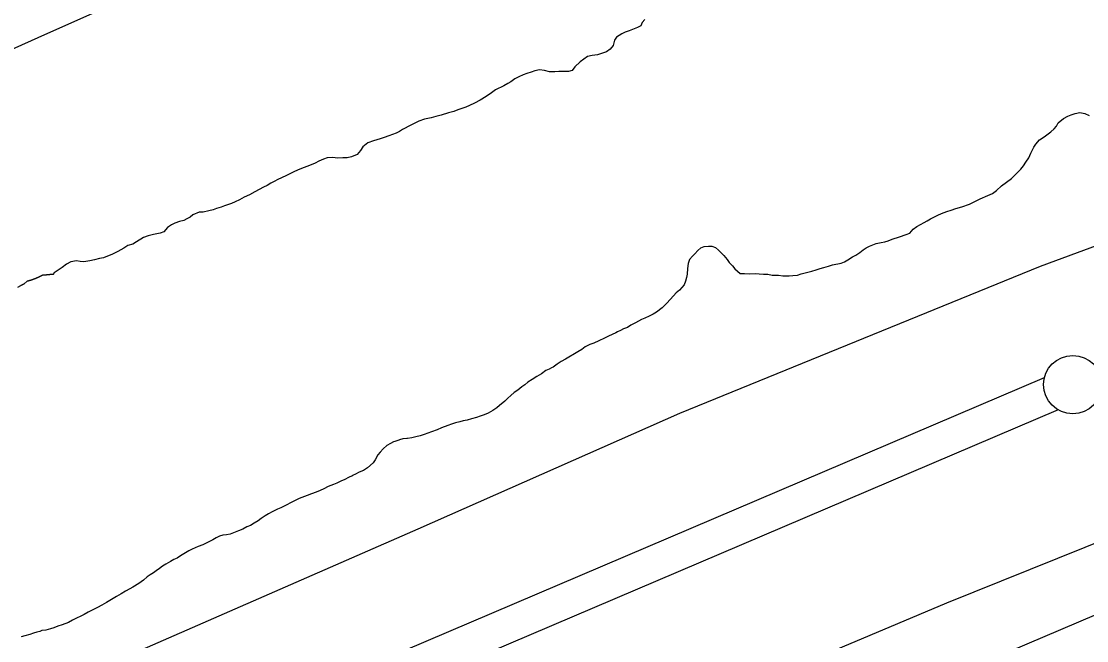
# Model space of a CAD drawing. Extents: x 3187622 to 3225504, y 800805 to 826213.
# Drawn here: x 3219572 to 3220486, y 811141 to 811672 of the extents above; entities that cross this region are included whole.
import ezdxf

# ---------------------------------------------------------------- set-up
doc = ezdxf.new("R2010")
doc.units = 0
for name, color, linetype in [('V-LEVE-TOET', 7, 'Continuous'), ('V-ROAD-CNTR', 7, 'Continuous'), ('V-SITE-VEGE', 7, 'Continuous'), ('V-SURV-LINE', 7, 'Continuous'), ('V-TOPO-MINR', 7, 'Continuous'), ('V-TOPO-SHOR', 7, 'Continuous')]:
    doc.layers.add(name, color=color, linetype=linetype)

msp = doc.modelspace()

# ---------------------------------------------------------------- linework, layer by layer
at = {"layer": 'V-LEVE-TOET'}
for points in [[(3217063.05, 810001.19), (3217225.58, 810084.65), (3217383.55, 810168.32), (3217522.12, 810238.05), (3217691.8, 810310.47), (3217886.73, 810389.43), (3218073.1, 810462.92), (3218259.14, 810545.89), (3218454.46, 810625.79), (3218640.86, 810706.48), (3218833.72, 810788.48), (3219010.03, 810859.74), (3219231.38, 810949.95), (3219469.44, 811047.29), (3219680.35, 811135.83), (3219912.55, 811237.19), (3220136.97, 811336.48), (3220446.09, 811462.51), (3220570.9, 811508.41), (3220724.16, 811557.02), (3220891.09, 811609.92)], [(3221559.73, 811601.19), (3221373.6, 811539.26), (3221132.97, 811462.23), (3220898.56, 811375.11), (3220626.36, 811278.5), (3220365.69, 811173.67), (3220168.47, 811090.37), (3219979.79, 811010.64), (3219758.61, 810915.12), (3219550.94, 810828.26), (3219314.36, 810725.22), (3219088.45, 810631.24), (3218842.19, 810525.22), (3218618.93, 810429.14), (3218438.8, 810352.4), (3218206.98, 810253.13), (3217996.63, 810162.3), (3217780.97, 810069.22)]]:
    msp.add_lwpolyline(points, dxfattribs=at)
at = {"layer": 'V-ROAD-CNTR'}
msp.add_lwpolyline([(3223226.59, 811949.84), (3223171.8, 811964.4), (3223086.08, 811974.14), (3223034.1, 811974.73), (3222913.5, 811978.39), (3222824.29, 811969.68), (3222723.93, 811948.88), (3222637.22, 811933.32), (3222549.44, 811908.34), (3222405.56, 811851.17), (3222106.26, 811738.26), (3221952.59, 811680), (3221778.52, 811617.09), (3221630.67, 811562.3), (3221417.06, 811493.72), (3221184.64, 811411.6), (3220974.5, 811341.51), (3220744.73, 811256.36), (3220507.82, 811169.66), (3220390.18, 811119.59), (3220218.96, 811046.89), (3220036.24, 810966.81), (3219781.92, 810860.89), (3219471.97, 810727.2)], dxfattribs=at)
at = {"layer": 'V-SITE-VEGE'}
for points in [[(3220106.93, 811674.05), (3220104.55, 811671.39), (3220103.38, 811668.49), (3220100.51, 811667.26), (3220093.58, 811664.3), (3220089.99, 811663.06), (3220087.12, 811661.83), (3220082.58, 811658.9), (3220080.93, 811656.24), (3220079.78, 811651.67), (3220077.17, 811648.51), (3220074.07, 811646.32), (3220066.41, 811643.6), (3220061.61, 811643.31), (3220057.77, 811642.3), (3220054.44, 811640.11), (3220051.34, 811637.67), (3220046.82, 811633.54), (3220044.45, 811630.39), (3220041.33, 811629.4), (3220036.53, 811629.35), (3220033.17, 811629.31), (3220029.81, 811629.28), (3220025.24, 811629.23), (3220020.91, 811630.38), (3220016.58, 811630.82), (3220012.5, 811630.06), (3220009.39, 811628.82), (3220005.56, 811627.82), (3220002.45, 811626.58), (3219998.86, 811624.86), (3219995.52, 811623.15), (3219991.94, 811620.71), (3219989.31, 811619.24), (3219985.97, 811617.28), (3219978.8, 811613.6), (3219975.46, 811611.17), (3219970.93, 811607.99), (3219965.68, 811604.82), (3219960.67, 811602.36), (3219956.6, 811600.4), (3219953.25, 811598.92), (3219946.55, 811596.45), (3219942.96, 811595.21), (3219938.41, 811593.96), (3219932.19, 811591.97), (3219927.64, 811590.72), (3219923.56, 811589.72), (3219918.05, 811588.46), (3219913.02, 811586.72), (3219909.67, 811585.25), (3219906.09, 811583.29), (3219899.16, 811579.61), (3219896.54, 811577.9), (3219893.67, 811576.67), (3219887.21, 811574.2), (3219883.38, 811572.72), (3219879.79, 811571.72), (3219874.04, 811569.97), (3219869.25, 811568.24), (3219864.97, 811564.84), (3219863.08, 811561.69), (3219860.23, 811558.3), (3219855.45, 811556.33), (3219851.61, 811555.33), (3219848.01, 811555.29), (3219843.45, 811555.24), (3219838.88, 811555.67), (3219834.56, 811555.39), (3219831.21, 811554.39), (3219827.38, 811552.67), (3219824.27, 811550.95), (3219819.25, 811548.98), (3219814.7, 811547.25), (3219809.45, 811545.03), (3219805.38, 811543.06), (3219802.51, 811541.59), (3219798.93, 811539.87), (3219792.23, 811536.92), (3219788.89, 811535.2), (3219786.26, 811533.73), (3219782.92, 811531.78), (3219779.81, 811530.3), (3219775.99, 811528.34), (3219772.41, 811526.14), (3219767.87, 811523.69), (3219763.32, 811521.72), (3219759.27, 811519.52), (3219755.68, 811517.8), (3219752.33, 811516.32), (3219746.35, 811514.33), (3219743.48, 811513.1), (3219739.41, 811511.86), (3219736.53, 811510.87), (3219732.94, 811510.11)], [(3219732.94, 811510.11), (3219728.15, 811508.86), (3219724.54, 811508.82), (3219719.28, 811506.6), (3219716.9, 811504.65), (3219714.03, 811503.18), (3219711.41, 811501.71), (3219707.81, 811500.71), (3219703.74, 811499.47), (3219700.87, 811498), (3219697.54, 811495.56), (3219694.45, 811491.93), (3219691.34, 811490.69), (3219685.59, 811489.67), (3219681.04, 811488.42), (3219676.97, 811487.18), (3219671, 811483.27), (3219667.66, 811481.31), (3219663.59, 811480.31), (3219660.01, 811477.87), (3219654.99, 811475.17), (3219650.45, 811472.72), (3219642.56, 811469.76), (3219639.2, 811469), (3219634.89, 811467.99), (3219630.81, 811466.99), (3219625.78, 811466.22), (3219622.65, 811466.42), (3219619.52, 811467.11), (3219614.73, 811466.34), (3219610.9, 811464.38), (3219607.09, 811461.45), (3219602.8, 811458.53), (3219600.36, 811456.71), (3219599.79, 811455.77), (3219596.67, 811455.5), (3219593.79, 811454.99), (3219590.43, 811454.71), (3219587.56, 811453.48), (3219584.21, 811452.01), (3219580.39, 811450.53), (3219577.27, 811449.53), (3219574.66, 811447.34), (3219571.79, 811445.87)]]:
    msp.add_lwpolyline(points, dxfattribs=at)
at = {"layer": 'V-SURV-LINE'}
for points in [[(3217607.42, 810155.47), (3220449.66, 811366.92)], [(3220461.4, 811339.32), (3217619.17, 810127.86)]]:
    msp.add_lwpolyline(points, dxfattribs=at)
msp.add_circle((3220473.92, 811360.96), 25, dxfattribs=at)
at = {"layer": 'V-TOPO-MINR'}
msp.add_lwpolyline([(3219645.57, 811684.6), (3219594.69, 811662.03), (3219543.85, 811639.38)], dxfattribs=at)
at = {"layer": 'V-TOPO-SHOR'}
for points in [[(3220106.93, 811674.05), (3220104.55, 811671.39), (3220103.38, 811668.49), (3220100.51, 811667.26), (3220093.58, 811664.3), (3220089.99, 811663.06), (3220087.12, 811661.83), (3220082.58, 811658.9), (3220080.93, 811656.24), (3220079.78, 811651.67), (3220077.17, 811648.51), (3220074.07, 811646.32), (3220066.41, 811643.6), (3220061.61, 811643.31), (3220057.77, 811642.3), (3220054.44, 811640.11), (3220051.34, 811637.67), (3220046.82, 811633.54), (3220044.45, 811630.39), (3220041.33, 811629.4), (3220036.53, 811629.35), (3220033.17, 811629.31), (3220029.81, 811629.28), (3220025.24, 811629.23), (3220020.91, 811630.38), (3220016.58, 811630.82), (3220012.5, 811630.06), (3220009.39, 811628.82), (3220005.56, 811627.82), (3220002.45, 811626.58), (3219998.86, 811624.86), (3219995.52, 811623.15), (3219991.94, 811620.71), (3219989.31, 811619.24), (3219985.97, 811617.28), (3219978.8, 811613.6), (3219975.46, 811611.17), (3219970.93, 811607.99), (3219965.68, 811604.82), (3219960.66, 811602.36), (3219956.6, 811600.4), (3219953.25, 811598.92), (3219946.55, 811596.45), (3219942.96, 811595.21), (3219938.41, 811593.96), (3219932.19, 811591.97), (3219927.64, 811590.72), (3219923.56, 811589.72), (3219918.05, 811588.46), (3219913.02, 811586.72), (3219909.67, 811585.25), (3219906.09, 811583.29)], [(3220147.75, 811471.01), (3220149.89, 811473.19), (3220152.26, 811475.86), (3220154.88, 811478.29), (3220157.75, 811479.28), (3220161.35, 811479.56), (3220164.47, 811479.59), (3220167.61, 811478.43), (3220170.03, 811476.29), (3220172.46, 811473.91), (3220174.65, 811471.53), (3220177.57, 811468.2), (3220179.28, 811465.58), (3220181.95, 811462.72), (3220184.14, 811460.34), (3220186.32, 811458.21), (3220188.74, 811456.31), (3220192.35, 811456.34), (3220196.68, 811455.91), (3220201.72, 811456.2), (3220204.84, 811456), (3220208.69, 811455.8), (3220212.29, 811455.6), (3220216.14, 811454.92), (3220221.43, 811454.73), (3220225.28, 811454.29), (3220230.57, 811454.11), (3220233.93, 811454.38), (3220237.76, 811454.9), (3220240.88, 811455.9), (3220245.43, 811457.15), (3220249.98, 811458.16), (3220253.81, 811459.4), (3220257.16, 811460.39), (3220260.28, 811461.39), (3220264.35, 811462.63), (3220267.7, 811463.63), (3220275.13, 811465.15), (3220278, 811466.38), (3220280.87, 811467.85), (3220284.93, 811470.54), (3220287.79, 811472.01), (3220291.37, 811474.21), (3220294.23, 811476.4), (3220296.61, 811478.35), (3220299.48, 811479.58), (3220305.22, 811482.04), (3220309.54, 811482.81), (3220312.66, 811483.32), (3220315.53, 811484.31), (3220319.12, 811485.55), (3220325.34, 811487.78), (3220331.09, 811489.76), (3220334.2, 811490.76), (3220337.04, 811494.15), (3220340.14, 811496.58), (3220346.35, 811500.01), (3220348.98, 811501.48), (3220351.84, 811503.19), (3220354.71, 811504.67), (3220358.06, 811506.38), (3220361.41, 811507.62), (3220365.95, 811509.35), (3220369.54, 811510.59), (3220373.61, 811511.83), (3220378.88, 811513.33), (3220385.34, 811515.8), (3220388.69, 811517.28), (3220391.56, 811518.75), (3220394.43, 811520.22), (3220401.12, 811523.17), (3220404.95, 811524.9), (3220408.52, 811527.33), (3220412.8, 811531.46), (3220417.1, 811534.63), (3220421.39, 811537.8), (3220424.24, 811540.47), (3220427.09, 811543.39), (3220429.47, 811545.58), (3220431.6, 811548.48), (3220433.73, 811551.62), (3220436.09, 811555.49), (3220437.97, 811559.36), (3220440.56, 811564.43), (3220442.21, 811567.09), (3220445.3, 811570.72), (3220449.36, 811573.41), (3220455.08, 811577.8), (3220457.93, 811580.23), (3220459.83, 811582.65), (3220461.48, 811585.31), (3220466.01, 811589.2), (3220469.59, 811591.16), (3220472.46, 811592.39), (3220475.81, 811593.39), (3220479.89, 811594.15), (3220484.22, 811593.48), (3220487.84, 811591.83)], [(3219906.09, 811583.29), (3219899.16, 811579.61), (3219896.54, 811577.9), (3219893.67, 811576.67), (3219887.21, 811574.2), (3219883.38, 811572.72), (3219879.79, 811571.72), (3219874.04, 811569.97), (3219869.25, 811568.24), (3219864.97, 811564.83), (3219863.08, 811561.69), (3219860.23, 811558.3), (3219855.45, 811556.33), (3219851.61, 811555.33), (3219848.01, 811555.29), (3219843.45, 811555.24), (3219838.88, 811555.67), (3219834.56, 811555.39), (3219831.21, 811554.39), (3219827.38, 811552.67), (3219824.27, 811550.95), (3219819.25, 811548.98), (3219814.7, 811547.25), (3219809.44, 811545.03), (3219805.38, 811543.07), (3219802.51, 811541.59), (3219798.93, 811539.87), (3219792.23, 811536.92), (3219788.89, 811535.2), (3219786.26, 811533.73), (3219782.92, 811531.78), (3219779.81, 811530.3), (3219775.99, 811528.34), (3219772.41, 811526.14), (3219767.87, 811523.69), (3219763.32, 811521.72), (3219759.27, 811519.52), (3219755.68, 811517.8), (3219752.33, 811516.32), (3219746.35, 811514.33), (3219743.48, 811513.1), (3219739.41, 811511.86), (3219736.53, 811510.87), (3219732.94, 811510.11), (3219728.15, 811508.86), (3219724.54, 811508.82), (3219719.28, 811506.6), (3219716.9, 811504.65), (3219714.03, 811503.18), (3219711.41, 811501.71), (3219707.81, 811500.71), (3219703.74, 811499.47), (3219700.87, 811498), (3219697.54, 811495.56), (3219694.45, 811491.93), (3219691.34, 811490.69), (3219685.59, 811489.67), (3219681.04, 811488.42), (3219676.97, 811487.18), (3219671, 811483.27), (3219667.66, 811481.31), (3219663.59, 811480.31), (3219660.01, 811477.87), (3219654.99, 811475.17), (3219650.45, 811472.72), (3219642.56, 811469.76), (3219639.2, 811469), (3219634.89, 811467.99), (3219630.81, 811466.99), (3219625.78, 811466.22), (3219622.65, 811466.42), (3219619.52, 811467.11), (3219614.73, 811466.34), (3219610.9, 811464.38), (3219607.09, 811461.45), (3219602.8, 811458.53), (3219600.36, 811456.71)], [(3220147.75, 811471.01), (3220145.33, 811468.28), (3220144.12, 811464.68), (3220143.58, 811460.57), (3220143.22, 811455.77), (3220142.69, 811452.69), (3220141.82, 811449.77), (3220140.61, 811446.52), (3220138.71, 811444.13), (3220136.47, 811441.91), (3220133.89, 811439.52), (3220131.47, 811437.13), (3220128.55, 811434.06), (3220125.62, 811430.82), (3220121.65, 811426.72), (3220117.01, 811423.14), (3220114.08, 811421.44), (3220110.65, 811419.74), (3220106.87, 811418.04), (3220103.95, 811416.68), (3220098.96, 811413.96), (3220095.01, 811411.92), (3220091.91, 811410.05), (3220088.65, 811408.69), (3220085.9, 811407.33), (3220083.49, 811406.14), (3220081.95, 811405.29), (3220075.59, 811402.41), (3220072.32, 811400.88), (3220067.34, 811398.5), (3220063.04, 811396.46), (3220059.61, 811395.28), (3220055.83, 811393.24), (3220052.73, 811391.19), (3220049.29, 811389.15), (3220046.54, 811387.45), (3220041.56, 811384.39), (3220038.8, 811382.69), (3220035.2, 811380.81), (3220031.75, 811378.43), (3220028.14, 811376.05), (3220026.77, 811375.36), (3220024.71, 811374.34), (3220021.96, 811372.99), (3220018.17, 811370.26), (3220014.22, 811367.88), (3220010.26, 811365.32), (3220006.48, 811362.94), (3220004.07, 811360.89), (3220001.49, 811359.19), (3219997.88, 811356.29), (3219994.95, 811354.25), (3219992.02, 811351.69), (3219989.44, 811349.47), (3219986.86, 811346.74), (3219982.38, 811342.99), (3219979.97, 811340.94), (3219976.53, 811338.73), (3219972.41, 811336.52), (3219968.97, 811334.99), (3219965.54, 811333.98), (3219962.45, 811332.79), (3219958.32, 811331.61), (3219954.38, 811330.6), (3219951.11, 811329.76), (3219948.2, 811328.91), (3219944.42, 811328.07), (3219941.16, 811327.06), (3219937.89, 811325.87), (3219932.57, 811324.01), (3219928.79, 811322.31), (3219923.98, 811320.45), (3219920.72, 811319.26), (3219917.62, 811318.08), (3219914.19, 811317.07), (3219910.41, 811316.22), (3219906.98, 811315.38), (3219903.21, 811314.89), (3219902.86, 811314.72), (3219899.26, 811314.39), (3219896.34, 811313.72), (3219895.83, 811313.37), (3219892.56, 811312.19), (3219891.36, 811311.85), (3219888.78, 811310.49), (3219885.52, 811308.79), (3219882.59, 811305.89), (3219880, 811302.99), (3219877.93, 811300.6), (3219875.52, 811296.49), (3219873.79, 811293.93), (3219868.97, 811289.49), (3219865.7, 811287.45), (3219861.75, 811285.92), (3219858.65, 811284.22), (3219856.25, 811283.03), (3219856.42, 811283.03), (3219855.91, 811282.69), (3219852.64, 811281.34), (3219849.55, 811279.64), (3219846.11, 811278.11)], [(3219569.16, 811444.4), (3219571.79, 811445.87), (3219574.66, 811447.34), (3219577.27, 811449.53), (3219580.39, 811450.53), (3219584.21, 811452.01), (3219587.56, 811453.48), (3219590.43, 811454.71), (3219593.79, 811454.99), (3219596.67, 811455.5), (3219599.79, 811455.77), (3219600.36, 811456.71)], [(3219846.11, 811278.11), (3219842.67, 811276.41), (3219839.75, 811275.39), (3219835.29, 811273.53), (3219831.51, 811271.49), (3219828.41, 811270.3), (3219824.98, 811268.77), (3219821.03, 811267.42), (3219817.42, 811265.89), (3219810.38, 811263.35), (3219806.94, 811261.65), (3219802.99, 811259.61), (3219799.72, 811257.92), (3219794.74, 811255.36), (3219791.82, 811254.01), (3219787.35, 811251.8), (3219784.25, 811250.27), (3219781.33, 811248.57), (3219777.72, 811246.01), (3219775.14, 811244.14), (3219771.87, 811242.27), (3219768.6, 811240.22), (3219765.68, 811239.04), (3219762.25, 811236.99), (3219758.47, 811235.47), (3219751.25, 811232.76), (3219748.16, 811232.26), (3219744.9, 811231.76), (3219741.98, 811230.91), (3219739.23, 811229.55), (3219736.48, 811227.85), (3219733.56, 811226.49), (3219730.81, 811225.13), (3219727.89, 811223.6), (3219723.94, 811222.25), (3219718.61, 811219.87), (3219715.69, 811218.34), (3219711.56, 811215.79), (3219708.64, 811214.26), (3219705.72, 811212.22), (3219702.97, 811210.86), (3219700.05, 811209.33), (3219696.09, 811207.12), (3219693.17, 811205.41), (3219690.76, 811203.37), (3219687.84, 811201.32), (3219685.43, 811199.45), (3219682.68, 811197.92), (3219680.1, 811196.05), (3219676.83, 811193.32), (3219672.87, 811190.42), (3219667.88, 811187.35), (3219665.13, 811185.83), (3219661.35, 811183.78), (3219657.74, 811181.57), (3219653.79, 811179.19), (3219650.86, 811177.49), (3219648.11, 811175.96), (3219645.19, 811174.08), (3219641.06, 811171.87), (3219637.45, 811169.83), (3219633.5, 811167.79), (3219629.55, 811165.75), (3219626.11, 811163.71), (3219623.19, 811162.35), (3219619.58, 811160.65), (3219616.14, 811158.96), (3219612.53, 811157.08), (3219607.21, 811155.05), (3219603.43, 811153.87), (3219599.99, 811152.51), (3219597.07, 811151.67), (3219593.12, 811150.49), (3219589.69, 811149.99), (3219587.97, 811149.31), (3219585.57, 811148.81), (3219582.48, 811147.79), (3219579.56, 811146.6), (3219575.27, 811145.59), (3219572.01, 811144.58)]]:
    msp.add_lwpolyline(points, dxfattribs=at)

doc.saveas('drawing.dxf')
